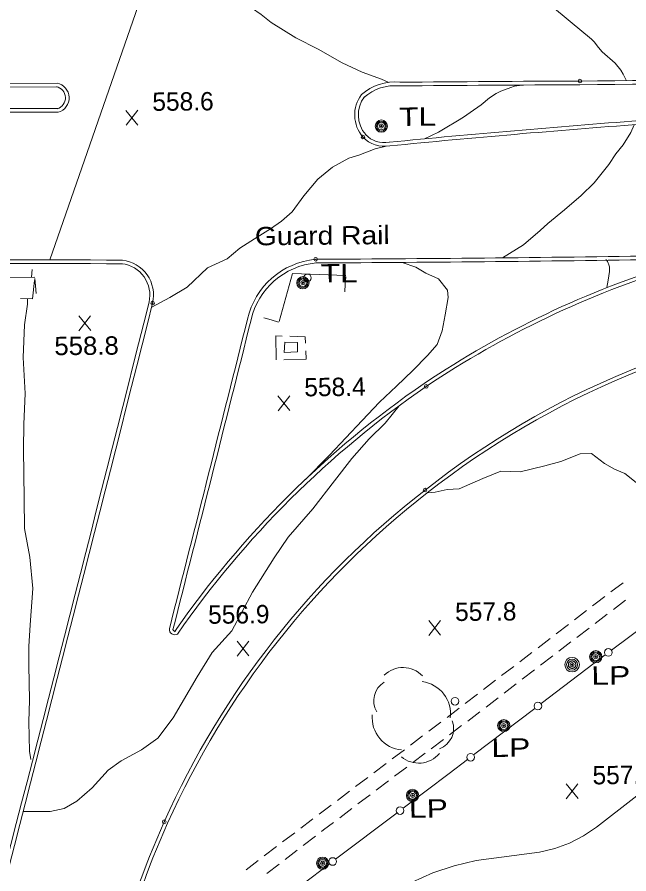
# Model space of a CAD drawing. Extents: x 2361284 to 2366480, y 6976556 to 6985346.
# Drawn here: x 2365207.8 to 2365368, y 6980335.4 to 6980559.6 of the extents above; entities that cross this region are included whole.
import ezdxf

# ---------------------------------------------------------------- set-up
doc = ezdxf.new("R2010")
doc.units = 0
doc.header["$LTSCALE"] = 1.9
doc.header["$PDMODE"] = 32
doc.header["$PDSIZE"] = 0.95
for name, color, linetype, lineweight in [('10', 7, 'Continuous', 13), ('12', 7, 'Continuous', 13), ('13', 7, 'Continuous', 13), ('16', 7, 'Continuous', 13), ('17', 7, 'Continuous', 13), ('19', 7, 'Continuous', 13), ('24', 7, 'Continuous', 13), ('25', 7, 'Continuous', 13), ('3', 7, 'Continuous', 13), ('4', 7, 'Continuous', 13), ('5', 7, 'Continuous', 13), ('8', 7, 'Continuous', 13)]:
    doc.layers.add(name, color=color, linetype=linetype, lineweight=lineweight)

msp = doc.modelspace()

# ---------------------------------------------------------------- linework, layer by layer
at = {"layer": '10'}
msp.add_lwpolyline([(2365281.277, 6980474.427), (2365277.926, 6980474.525), (2365277.792, 6980471.813), (2365281.27, 6980472.006)], close=True, dxfattribs=at)
at = {"layer": '12'}
for p, q in [((2365239.449, 6980531.365), (2365236.332, 6980535.216)), ((2365236.369, 6980531.336), (2365239.412, 6980535.245)), ((2365227.1, 6980477.594), (2365223.983, 6980481.445)), ((2365224.02, 6980477.565), (2365227.063, 6980481.474)), ((2365279.232, 6980456.649), (2365276.115, 6980460.5)), ((2365276.152, 6980456.62), (2365279.195, 6980460.529)), ((2365318.703, 6980397.851), (2365315.586, 6980401.702)), ((2365315.623, 6980397.822), (2365318.666, 6980401.731)), ((2365268.541, 6980392.443), (2365265.424, 6980396.294)), ((2365265.461, 6980392.414), (2365268.504, 6980396.323)), ((2365354.691, 6980355.091), (2365351.574, 6980358.942)), ((2365351.611, 6980355.062), (2365354.654, 6980358.971))]:
    msp.add_line(p, q, dxfattribs=at)
at = {"layer": '13'}
for points in [[(2365305.151, 6980542.558), (2365303.223, 6980543.389), (2365298.145, 6980545.201), (2365292.911, 6980547.662), (2365286.627, 6980551.241), (2365280.839, 6980554.216), (2365274.37, 6980558.226), (2365271.729, 6980560.331), (2365266.706, 6980563.823), (2365263.816, 6980568.016), (2365263.46, 6980571.813)], [(2365367.36, 6980542.999), (2365366.514, 6980544.711), (2365365.87, 6980545.722), (2365364.357, 6980547.571), (2365360.957, 6980550.548), (2365360.048, 6980551.657), (2365358.887, 6980553.186), (2365358.216, 6980553.862), (2365352.661, 6980558.52), (2365347.45, 6980562.801), (2365342.008, 6980567.349), (2365340.937, 6980568.028), (2365338.63, 6980569.107), (2365333.567, 6980571.509)], [(2365339.929, 6980541.858), (2365338.046, 6980541.52), (2365337.115, 6980541.242), (2365334.499, 6980540.223), (2365333.254, 6980539.614), (2365331.47, 6980538.518), (2365329.298, 6980536.637), (2365326.406, 6980534.709), (2365324.708, 6980533.483), (2365323.148, 6980532.453), (2365319.936, 6980530.537), (2365318.156, 6980529.564), (2365314.512, 6980527.785)], [(2365369.41, 6980531.477), (2365368.469, 6980529.448), (2365366.49, 6980526.189), (2365364.563, 6980523.821), (2365362.749, 6980521.053), (2365358.893, 6980516.257), (2365355.504, 6980512.955), (2365351.18, 6980509.163), (2365346.804, 6980505.641), (2365344.801, 6980503.822), (2365340.367, 6980500.02), (2365334.909, 6980496.628)], [(2365304.12, 6980525.806), (2365301.576, 6980525.182), (2365297.271, 6980523.511), (2365294.648, 6980522.706), (2365290.39, 6980520.395), (2365286.561, 6980517.2), (2365282.942, 6980512.875), (2365279.822, 6980508.634), (2365277.085, 6980506.258), (2365274.204, 6980504.251), (2365269.977, 6980501.63), (2365266.14, 6980499.174), (2365262.857, 6980496.392), (2365257.71, 6980493.973), (2365252.358, 6980488.943), (2365247.803, 6980486.219), (2365242.967, 6980483.623)], [(2365308.649, 6980495.428), (2365312.261, 6980494.172), (2365314.826, 6980492.646), (2365318.179, 6980491.149), (2365320.528, 6980488.191), (2365320.707, 6980486.222), (2365319.94, 6980481.745), (2365319.15, 6980477.537), (2365317.793, 6980473.954), (2365315.241, 6980471.059), (2365311.418, 6980467.103), (2365307.177, 6980463.022), (2365302.736, 6980458.86), (2365298.182, 6980454.046), (2365289.577, 6980444.964), (2365283.308, 6980438.623)], [(2365361.936, 6980495.995), (2365361.943, 6980496.041), (2365361.973, 6980496.095), (2365362.018, 6980496.104), (2365362.057, 6980496.088), (2365362.148, 6980496.009), (2365362.227, 6980495.916), (2365362.395, 6980495.669), (2365362.608, 6980495.275), (2365362.694, 6980495.081), (2365362.778, 6980494.832), (2365362.886, 6980494.307), (2365362.923, 6980494.045), (2365362.952, 6980493.651), (2365362.948, 6980493.389), (2365362.939, 6980493.259), (2365362.915, 6980493.064), (2365362.556, 6980490.801), (2365362.244, 6980488.848)], [(2365210.603, 6980485.965), (2365210.538, 6980484.475), (2365209.808, 6980479.137), (2365209.45, 6980470.524), (2365209.98, 6980461.088), (2365209.566, 6980453.084), (2365209.548, 6980446.593), (2365209.722, 6980433.574), (2365209.816, 6980425.755), (2365211.157, 6980418.296), (2365211.915, 6980410.073), (2365211.225, 6980400.617), (2365210.899, 6980394.923), (2365210.896, 6980390.003), (2365211.053, 6980380.884), (2365210.867, 6980375.182), (2365211.08, 6980367.513), (2365211.45, 6980365.367)], [(2365307.826, 6980457.898), (2365304.219, 6980453.334), (2365299.978, 6980449.253), (2365295.465, 6980444.13), (2365290.89, 6980438.285), (2365285.271, 6980430.963), (2365278.792, 6980423.481), (2365275.132, 6980418.145), (2365269.447, 6980409.12), (2365264.023, 6980398.978), (2365258.897, 6980393.359), (2365254.967, 6980387.002), (2365248.658, 6980376.241), (2365244.649, 6980370.943), (2365240.417, 6980367.892), (2365235.045, 6980365.001), (2365231.639, 6980362.509), (2365227.501, 6980357.949), (2365223.494, 6980354.45), (2365220.173, 6980352.528), (2365216.52, 6980351.733), (2365209.43, 6980351.726)], [(2365315.223, 6980435.088), (2365317.3, 6980435.277), (2365320.395, 6980435.957), (2365323.603, 6980436.207), (2365329.748, 6980438.875), (2365334.46, 6980440.78), (2365339.502, 6980440.588), (2365345.947, 6980442.159), (2365350.146, 6980443.319), (2365355.258, 6980445.309), (2365358.167, 6980445.436), (2365361.602, 6980442.768), (2365364.237, 6980441.333), (2365366.948, 6980440.209), (2365369.9, 6980437.857)]]:
    msp.add_lwpolyline(points, dxfattribs=at)
at = {"layer": '16'}
for centre, radius, start, end in [((2365308.856, 6980382.321), 7.07, 43.92616, 133.92616), ((2365306.848, 6980380.742), 5.65, 120.95299, 210.95299), ((2365312.824, 6980377.295), 8.48, 352.60146, 82.60146), ((2365309.27, 6980376.264), 8.48, 174.76398, 264.76398), ((2365316.47, 6980373.452), 5.65, 290.57414, 20.57414), ((2365312.992, 6980371.45), 7.07, 229.87381, 319.87381)]:
    msp.add_arc(centre, radius, start, end, dxfattribs=at)
at = {"layer": '17'}
for points in [[(2365293.87, 6980491.968), (2365279.945, 6980492.525), (2365276.434, 6980479.991)], [(2365212.44, 6980491.573), (2365190.471, 6980491.404), (2365168.501, 6980491.295), (2365114.779, 6980491.184), (2365061.067, 6980491.094), (2364989.675, 6980490.895), (2364918.283, 6980490.636), (2364873.423, 6980490.35), (2364828.555, 6980489.923)]]:
    msp.add_lwpolyline(points, dxfattribs=at)
msp.add_circle((2365283.839, 6980491.368), 1, dxfattribs=at)
at = {"layer": '19'}
for p, q in [((2365211.61, 6980491.565), (2365211.771, 6980493.557)), ((2365363.283, 6980409.172), (2365366.47, 6980411.583)), ((2365367.103, 6980407.04), (2365363.926, 6980404.609)), ((2365353.74, 6980401.892), (2365356.907, 6980404.333)), ((2365362.336, 6980403.394), (2365359.159, 6980400.954)), ((2365348.975, 6980398.236), (2365352.152, 6980400.677)), ((2365357.571, 6980399.739), (2365354.394, 6980397.297)), ((2365344.21, 6980394.58), (2365347.386, 6980397.021)), ((2365352.806, 6980396.082), (2365349.629, 6980393.642)), ((2365339.444, 6980390.925), (2365342.622, 6980393.365)), ((2365348.04, 6980392.427), (2365344.864, 6980389.986)), ((2365334.678, 6980387.279), (2365337.855, 6980389.71)), ((2365343.276, 6980388.771), (2365340.098, 6980386.331)), ((2365329.913, 6980383.634), (2365333.09, 6980386.064)), ((2365338.509, 6980385.116), (2365335.342, 6980382.676)), ((2365325.147, 6980379.989), (2365328.324, 6980382.419)), ((2365333.754, 6980381.46), (2365330.587, 6980379.021)), ((2365320.382, 6980376.343), (2365323.559, 6980378.774)), ((2365328.998, 6980377.806), (2365325.811, 6980375.395)), ((2365315.606, 6980372.707), (2365318.793, 6980375.128)), ((2365324.212, 6980374.189), (2365321.025, 6980371.779)), ((2365310.82, 6980369.082), (2365314.007, 6980371.502)), ((2365319.427, 6980370.574), (2365316.239, 6980368.163)), ((2365306.034, 6980365.466), (2365309.222, 6980367.877)), ((2365314.641, 6980366.958), (2365311.443, 6980364.547)), ((2365301.249, 6980361.85), (2365304.436, 6980364.261)), ((2365309.845, 6980363.342), (2365306.658, 6980360.932)), ((2365296.463, 6980358.235), (2365299.65, 6980360.645)), ((2365305.059, 6980359.727), (2365301.872, 6980357.316)), ((2365291.676, 6980354.618), (2365294.863, 6980357.03)), ((2365300.273, 6980356.111), (2365297.076, 6980353.699)), ((2365286.891, 6980351.003), (2365290.077, 6980353.413)), ((2365295.476, 6980352.494), (2365292.289, 6980350.085)), ((2365277.33, 6980343.742), (2365280.517, 6980346.163)), ((2365285.916, 6980345.244), (2365282.749, 6980342.804)), ((2365272.553, 6980340.107), (2365275.741, 6980342.527)), ((2365281.16, 6980341.589), (2365277.993, 6980339.148)), ((2365267.787, 6980336.471), (2365270.965, 6980338.891)), ((2365276.405, 6980337.933), (2365273.237, 6980335.493))]:
    msp.add_line(p, q, dxfattribs=at)
for points in [[(2365358.496, 6980405.548), (2365359.508, 6980406.327), (2365361.683, 6980407.968)], [(2365282.105, 6980347.378), (2365284.776, 6980349.413), (2365285.293, 6980349.798)], [(2365290.69, 6980348.879), (2365288.08, 6980346.905), (2365287.504, 6980346.459)]]:
    msp.add_lwpolyline(points, dxfattribs=at)
at = {"layer": '24'}
msp.add_lwpolyline([(2365208.693, 6980486.017), (2365211.874, 6980485.927), (2365212.378, 6980490.723)], dxfattribs=at)
at = {"layer": '25'}
for p, q in [((2365283.273, 6980475.996), (2365279.271, 6980476.098)), ((2365283.339, 6980474.276), (2365283.273, 6980475.996))]:
    msp.add_line(p, q, dxfattribs=at)
for points in [[(2365277.271, 6980476.149), (2365275.59, 6980476.193), (2365275.64, 6980469.893), (2365275.66, 6980469.893)], [(2365277.66, 6980469.952), (2365283.498, 6980470.118), (2365283.418, 6980472.277)]]:
    msp.add_lwpolyline(points, dxfattribs=at)
at = {"layer": '3'}
for p, q in [((2365355.169, 6980541.943), (2365355.164, 6980541.943)), ((2365297.991, 6980539.359), (2365297.99, 6980539.359)), ((2365298.622, 6980538.636), (2365298.757, 6980538.781)), ((2365299.1, 6980528.883), (2365299.083, 6980528.901)), ((2365305.197, 6980526.881), (2365305.285, 6980526.894)), ((2365305.379, 6980525.939), (2365305.378, 6980525.939)), ((2365235.275, 6980495.098), (2365235.387, 6980495.092)), ((2365235.389, 6980496.051), (2365235.389, 6980496.052)), ((2365286.004, 6980495.293), (2365286.088, 6980495.297)), ((2365242.385, 6980485.031), (2365242.38, 6980485.01)), ((2365268.148, 6980480.602), (2365268.148, 6980480.603)), ((2365269.084, 6980480.389), (2365269.079, 6980480.369)), ((2365314.394, 6980463.757), (2365314.403, 6980463.763)), ((2365315.219, 6980435.087), (2365315.214, 6980435.083)), ((2365247.697, 6980399.534), (2365247.697, 6980399.533)), ((2365248.628, 6980399.297), (2365248.649, 6980399.406)), ((2365249.306, 6980398.98), (2365249.022, 6980398.711)), ((2365249.81, 6980398.164), (2365249.81, 6980398.163)), ((2365247.244, 6980348.636), (2365247.242, 6980348.633))]:
    msp.add_line(p, q, dxfattribs=at)
for points in [[(2365218.297, 6980542.361), (2365218.298, 6980542.362), (2365138.756, 6980542.056), (2365001.024, 6980541.526), (2364874.628, 6980541.304), (2364816.435, 6980540.281), (2364816.435, 6980540.28)], [(2365218.111, 6980541.419), (2365218.297, 6980541.402), (2365138.755, 6980541.096), (2365001.023, 6980540.566), (2364874.637, 6980540.344), (2364816.454, 6980539.321), (2364816.479, 6980539.321)], [(2364865.583, 6980534.637), (2364865.562, 6980534.638), (2364995.233, 6980535.301), (2365125.115, 6980535.746), (2365218.601, 6980535.694)], [(2364865.571, 6980533.677), (2364865.571, 6980533.678), (2364995.232, 6980534.341), (2365125.114, 6980534.786), (2365218.6, 6980534.734)], [(2365397.032, 6980376.8), (2365359.511, 6980347.64), (2365356.127, 6980345.337), (2365352.467, 6980343.461), (2365348.603, 6980342.044), (2365344.605, 6980341.117), (2365328.044, 6980338.873), (2365322.275, 6980337.513), (2365316.652, 6980335.623), (2365311.234, 6980333.229)]]:
    msp.add_lwpolyline(points, dxfattribs=at)
for centre, radius, start, end in [((2365217.534, 6980538.511), 3.925, 285.7588, 78.78757), ((2365306.768, 6980529.305), 13.347, 84.70257, 131.12181), ((2365306.768, 6980529.305), 12.386, 84.70257, 131.12181), ((2365417.731, 6967369.595), 13173.457, 90.27214, 90.47726), ((2365417.73, 6967369.595), 13172.497, 90.27214, 90.47726), ((2365396.705, 6975908.555), 4634.534, 88.69669, 90.51361), ((2365396.705, 6975908.555), 4633.574, 88.69669, 90.51361), ((2365217.534, 6980538.511), 2.965, 285.75881, 78.78758), ((2365305.03, 6980534.044), 8.821, 142.94516, 221.03402), ((2365305.03, 6980534.044), 7.861, 142.94516, 221.03403), ((2365584.516, 6977673.654), 2866.871, 94.27484, 95.58943), ((2365584.516, 6977673.654), 2865.911, 94.27484, 95.58943), ((2365303.951, 6980533.37), 7.568, 222.55614, 280.87661), ((2365303.951, 6980533.37), 6.608, 222.55614, 280.87661), ((2365251.071, 6988335.037), 7838.862, 270.2553, 270.94377), ((2365160.441, 6947296.187), 33199.949, 89.87066, 90.33246), ((2365160.441, 6947296.187), 33198.989, 89.87066, 90.33246), ((2365234.287, 6980486.855), 8.302, 347.15378, 83.16474), ((2365234.287, 6980486.855), 9.262, 347.15378, 83.16474), ((2365287.867, 6980476.116), 20.223, 95.29724, 167.18348), ((2365287.867, 6980476.116), 19.263, 95.29724, 167.18348), ((2365251.071, 6988335.037), 7839.822, 270.25531, 270.94377), ((2365454.259, 6980255.151), 251.155, 107.07808, 123.83832), ((2365454.259, 6980255.151), 250.195, 107.07808, 123.83832), ((2341678.824, 6986413.794), 24297.976, 345.45198, 345.87711), ((2341678.824, 6986413.794), 24298.937, 345.45198, 345.87711), ((2365453.86, 6980258.963), 225.105, 96.93776, 128.20885), ((2365453.86, 6980258.963), 224.144, 96.93776, 128.20885), ((2343742.883, 6985867.417), 22189.069, 345.73409, 345.94998), ((2343742.883, 6985867.417), 22190.029, 345.73409, 345.94998), ((2365459.198, 6980252.855), 255.828, 124.47311, 145.24057), ((2365459.198, 6980252.855), 254.868, 124.47311, 145.24057), ((2365453.791, 6980256.18), 227.256, 127.76126, 155.88553), ((2365453.791, 6980256.18), 226.296, 127.76126, 155.88553), ((2365249.078, 6980399.349), 1.393, 172.38542, 301.71166), ((2365249.078, 6980399.349), 0.433, 172.38549, 301.71174), ((2365441.105, 6980261.187), 213.632, 155.72104, 166.29971), ((2365441.105, 6980261.187), 212.672, 155.72104, 166.29972)]:
    msp.add_arc(centre, radius, start, end, dxfattribs=at)
for p in [(2365355.16, 6980542.903), (2365298.376, 6980528.252), (2365286, 6980496.253), (2365243.316, 6980484.796), (2365314.938, 6980462.966), (2365314.626, 6980435.842), (2365246.367, 6980349.028)]:
    msp.add_point(p, dxfattribs=at)
at = {"layer": '4'}
for centre, radius in [((2365303.189, 6980531.108), 1.6), ((2365303.189, 6980531.108), 1.3), ((2365303.189, 6980531.108), 1), ((2365303.189, 6980531.108), 0.539), ((2365303.189, 6980531.108), 0.192), ((2365282.658, 6980490.111), 1.6), ((2365282.658, 6980490.111), 1.3), ((2365282.658, 6980490.111), 1), ((2365282.658, 6980490.111), 0.539), ((2365282.658, 6980490.111), 0.192), ((2365359.322, 6980392.224), 1.6), ((2365359.322, 6980392.224), 1.3), ((2365353.122, 6980390.155), 1.9), ((2365353.122, 6980390.155), 1.442), ((2365359.322, 6980392.224), 1), ((2365359.322, 6980392.224), 0.539), ((2365359.322, 6980392.224), 0.192), ((2365353.122, 6980390.155), 0.539), ((2365353.122, 6980390.155), 0.192), ((2365322.475, 6980380.563), 1), ((2365335.233, 6980374.184), 1.6), ((2365335.233, 6980374.184), 1.3), ((2365335.233, 6980374.184), 1), ((2365335.233, 6980374.184), 0.539), ((2365335.233, 6980374.184), 0.192), ((2365311.375, 6980355.926), 1.6), ((2365311.375, 6980355.926), 1.3), ((2365311.375, 6980355.926), 1), ((2365311.375, 6980355.926), 0.539), ((2365311.375, 6980355.926), 0.192), ((2365287.823, 6980338.182), 1.6), ((2365287.823, 6980338.182), 1.3), ((2365287.823, 6980338.182), 1), ((2365287.823, 6980338.182), 0.539), ((2365287.823, 6980338.182), 0.192)]:
    msp.add_circle(centre, radius, dxfattribs=at)
for start, end in [(174.71552, 185.96556), (163.46611, 174.71615), (185.96287, 197.21291), (152.21535, 163.46538), (197.21479, 208.46483), (140.96646, 152.21649), (208.46822, 219.71826), (129.71376, 140.96379), (219.71376, 230.96379), (118.46406, 129.71409), (230.96397, 242.214), (107.21593, 118.46597), (242.21812, 253.46815), (95.96582, 107.21585), (253.46258, 264.71261), (84.71553, 95.96557), (264.71553, 275.96557), (73.46552, 84.71555), (275.96582, 287.21585), (62.21535, 73.46538), (287.21593, 298.46597), (50.96397, 62.214), (298.46406, 309.71409), (39.71588, 50.96591), (309.71589, 320.96592), (28.46656, 39.7166), (320.96646, 332.21649), (17.21479, 28.46483), (332.21419, 343.46422), (5.96345, 17.21348), (343.46611, 354.71615), (354.71553, 5.96557)]:
    msp.add_arc((2365353.122, 6980390.155), 0.973, start, end, dxfattribs=at)
at = {"layer": '5'}
for p, q in [((2365363.397, 6980393.933), (2365379.523, 6980405.978)), ((2365327.355, 6980366.519), (2365343.371, 6980378.713)), ((2365291.232, 6980339.224), (2365307.299, 6980351.347))]:
    msp.add_line(p, q, dxfattribs=at)
for points in [[(2365212.451, 6980491.264), (2365212.637, 6980489.283), (2365212.824, 6980487.291)], [(2365293.861, 6980491.689), (2365293.753, 6980489.702), (2365293.645, 6980487.705)], [(2365276.294, 6980479.831), (2365274.38, 6980480.375), (2365272.456, 6980480.921)], [(2365344.999, 6980379.958), (2365360.725, 6980391.937), (2365361.798, 6980392.738)], [(2365308.937, 6980352.582), (2365320.971, 6980361.658), (2365325.777, 6980365.314)], [(2365272.814, 6980325.287), (2365288.711, 6980337.33), (2365289.644, 6980338.029)]]:
    msp.add_lwpolyline(points, dxfattribs=at)
for centre in [(2365362.608, 6980393.343), (2365344.17, 6980379.328), (2365326.573, 6980365.924), (2365308.102, 6980351.953), (2365290.441, 6980338.634)]:
    msp.add_circle(centre, 1, dxfattribs=at)
at = {"layer": '8'}
msp.add_line((2365216.447, 6980496.091), (2365241.774, 6980569.146), dxfattribs=at)

# ---------------------------------------------------------------- texts
at = {"layer": '12'}
for s, p in [('558.6', (2365243.258, 6980535.089)), ('558.4', (2365283.041, 6980460.373)), ('556.9', (2365257.866, 6980400.841)), ('557.8', (2365322.512, 6980401.575)), ('557.9', (2365358.5, 6980358.815))]:
    msp.add_text(s, height=4.799, rotation=0.545, dxfattribs=at).set_placement(p)
at = {"layer": '12', "width": 1.05}
msp.add_text('558.8', height=4.799, rotation=0.545, dxfattribs=at).set_placement((2365217.615, 6980471.141))
at = {"layer": '17', "width": 1.15}
msp.add_text('Guard Rail', height=4.799, rotation=0.545, dxfattribs=at).set_placement((2365270.124, 6980499.892))
at = {"layer": '4', "width": 1.3}
for s, p in [('  TL', (2365303.189, 6980531.108)), ('  TL', (2365282.658, 6980490.111)), ('  LP', (2365353.532, 6980384.849)), ('  LP', (2365327.361, 6980365.949)), ('  LP', (2365305.781, 6980350.013))]:
    msp.add_text(s, height=4.799, rotation=0.545, dxfattribs=at).set_placement(p)

doc.saveas('drawing.dxf')
